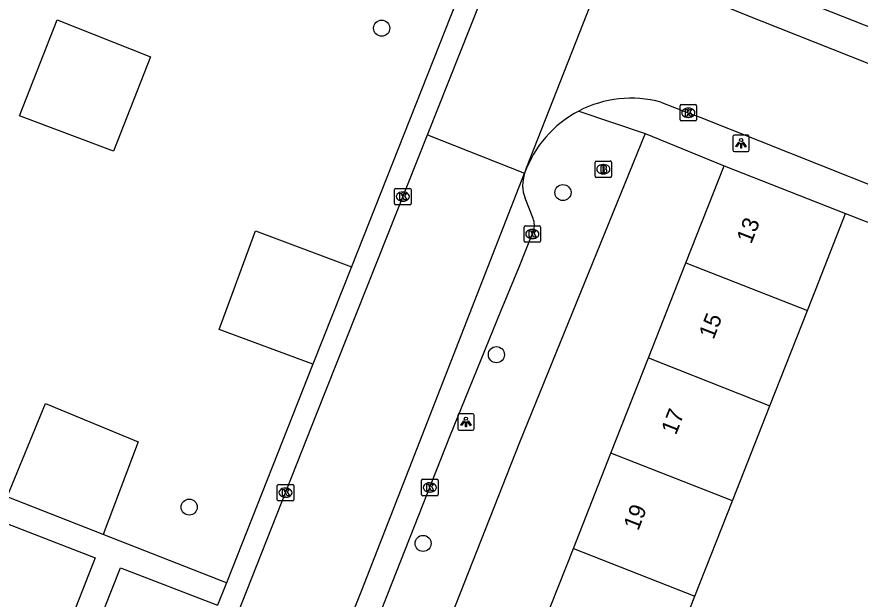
# Model space of a CAD drawing. Extents: x 159822 to 160765, y 380693 to 381634.
# Drawn here: x 160286.1 to 160337.3, y 381290.8 to 381326.1 of the extents above; entities that cross this region are included whole.
import ezdxf

# ---------------------------------------------------------------- set-up
doc = ezdxf.new("R2010")
doc.units = 0
for name, color, linetype in [('IMGEO_Boom', 7, 'Continuous'), ('IMGEO_Brandkraan', 7, 'Continuous'), ('IMGEO_Groenvoorziening', 7, 'Continuous'), ('IMGEO_Kolk', 7, 'Continuous'), ('IMGEO_Lichtpunt', 7, 'Continuous'), ('IMGEO_Pand', 7, 'Continuous'), ('IMGEO_Pand_nummerreeks', 7, 'Continuous'), ('IMGEO_Rijbaan_lokaal_open', 7, 'Continuous'), ('IMGEO_Voetpad_open', 7, 'Continuous')]:
    doc.layers.add(name, color=color, linetype=linetype)

msp = doc.modelspace()

# ---------------------------------------------------------------- linework, layer by layer
at = {"layer": 'IMGEO_Boom'}
for centre in [(160308.27, 381325.46), (160319.272, 381315.474), (160315.234, 381305.627), (160296.589, 381296.368), (160310.784, 381294.164)]:
    msp.add_circle(centre, 0.489, dxfattribs=at)
at = {"layer": 'IMGEO_Brandkraan'}
for p, q in [((160321.22, 381316.466), (160321.22, 381317.318)), ((160321.295, 381317.392), (160322.147, 381317.392)), ((160321.708, 381317.172), (160321.733, 381317.172)), ((160322.221, 381317.318), (160322.221, 381316.466)), ((160321.731, 381316.612), (160321.706, 381316.612)), ((160322.147, 381316.392), (160321.295, 381316.392))]:
    msp.add_line(p, q, dxfattribs=at)
for points in [[(160321.22, 381316.466), (160321.22, 381317.318)], [(160321.295, 381317.392), (160322.147, 381317.392)], [(160321.568, 381317.092), (160321.568, 381316.692), (160321.781, 381316.692)], [(160321.799, 381317.092), (160321.568, 381317.092)], [(160321.747, 381317.011), (160321.693, 381317.011), (160321.693, 381316.935)], [(160322.221, 381317.318), (160322.221, 381316.466)], [(160321.693, 381316.935), (160321.746, 381316.935)], [(160321.755, 381316.859), (160321.693, 381316.859), (160321.693, 381316.778)], [(160321.693, 381316.778), (160321.755, 381316.778)], [(160322.147, 381316.392), (160321.295, 381316.392)]]:
    msp.add_lwpolyline(points, dxfattribs=at)
for centre, radius, start, end in [((160321.297, 381317.316), 0.0765, 91.552, 178.448), ((160321.297, 381317.316), 0.0765, 91.552, 178.448), ((160321.748, 381316.973), 0.0379, 267.8285, 90.9355), ((160321.803, 381316.947), 0.145, 59.4692, 91.5367), ((160321.828, 381316.994), 0.0922, 285.5137, 58.1501), ((160322.145, 381317.316), 0.0765, 1.552, 88.448), ((160322.145, 381317.316), 0.0765, 1.552, 88.448), ((160321.297, 381316.468), 0.0765, 181.552, 268.448), ((160321.297, 381316.468), 0.0765, 181.552, 268.448), ((160321.756, 381316.818), 0.0404, 269.8759, 90.5077), ((160321.787, 381316.943), 0.251, 268.6676, 293.5347), ((160321.833, 381316.802), 0.105, 301.3115, 78.989), ((160322.145, 381316.468), 0.0765, 271.552, 358.448), ((160322.145, 381316.468), 0.0765, 271.552, 358.448)]:
    msp.add_arc(centre, radius, start, end, dxfattribs=at)
for centre, major_axis, ratio, start_param, end_param in [((160321.707, 381316.892), (-0.387, 0.002), 0.722429, 4.712389, 7.853982), ((160321.732, 381316.892), (-0.39, 0.002), 0.717154, 1.570796, 4.712389)]:
    msp.add_ellipse(centre, major_axis=major_axis, ratio=ratio, start_param=start_param, end_param=end_param, dxfattribs=at)
at = {"layer": 'IMGEO_Groenvoorziening'}
for points in [[(160291.992, 381317.994), (160286.283, 381320.136), (160288.576, 381325.961), (160294.247, 381323.73), (160291.992, 381317.994)], [(160304.091, 381305.049), (160298.398, 381307.165), (160300.615, 381313.142), (160306.429, 381310.967)], [(160285.55, 381296.997), (160287.869, 381302.661), (160293.501, 381300.328), (160291.365, 381294.711)]]:
    msp.add_lwpolyline(points, dxfattribs=at)
at = {"layer": 'IMGEO_Kolk'}
for p, q in [((160326.38, 381319.898), (160326.38, 381320.75)), ((160326.455, 381320.824), (160327.307, 381320.824)), ((160326.868, 381320.604), (160326.893, 381320.604)), ((160327.381, 381320.75), (160327.381, 381319.898)), ((160326.891, 381320.044), (160326.866, 381320.044)), ((160327.307, 381319.824), (160326.455, 381319.824)), ((160309.056, 381314.802), (160309.056, 381315.654)), ((160309.131, 381315.728), (160309.983, 381315.728)), ((160309.544, 381315.508), (160309.569, 381315.508)), ((160310.057, 381315.654), (160310.057, 381314.802)), ((160309.567, 381314.948), (160309.542, 381314.948)), ((160309.983, 381314.728), (160309.131, 381314.728)), ((160316.91, 381312.53), (160316.91, 381313.382)), ((160316.985, 381313.456), (160317.837, 381313.456)), ((160317.911, 381313.382), (160317.911, 381312.53)), ((160317.398, 381313.236), (160317.423, 381313.236)), ((160317.837, 381312.456), (160316.985, 381312.456)), ((160317.421, 381312.676), (160317.396, 381312.676)), ((160310.769, 381298.062), (160311.621, 381298.062)), ((160301.936, 381296.819), (160301.936, 381297.671)), ((160302.011, 381297.745), (160302.863, 381297.745)), ((160302.424, 381297.525), (160302.449, 381297.525)), ((160302.937, 381297.671), (160302.937, 381296.819)), ((160310.694, 381297.136), (160310.694, 381297.988)), ((160311.182, 381297.842), (160311.207, 381297.842)), ((160311.695, 381297.988), (160311.695, 381297.136)), ((160311.621, 381297.062), (160310.769, 381297.062)), ((160311.205, 381297.282), (160311.18, 381297.282)), ((160302.863, 381296.745), (160302.011, 381296.745)), ((160302.447, 381296.965), (160302.422, 381296.965))]:
    msp.add_line(p, q, dxfattribs=at)
for points in [[(160326.38, 381319.898), (160326.38, 381320.75)], [(160326.455, 381320.824), (160327.307, 381320.824)], [(160326.701, 381320.524), (160326.824, 381320.524), (160326.824, 381320.373), (160326.954, 381320.524), (160327.118, 381320.524), (160326.972, 381320.373), (160327.125, 381320.124), (160326.973, 381320.124), (160326.888, 381320.288), (160326.824, 381320.221), (160326.824, 381320.124), (160326.701, 381320.124), (160326.701, 381320.524)], [(160327.381, 381320.75), (160327.381, 381319.898)], [(160327.307, 381319.824), (160326.455, 381319.824)], [(160309.056, 381314.802), (160309.056, 381315.654)], [(160309.131, 381315.728), (160309.983, 381315.728)], [(160309.377, 381315.428), (160309.5, 381315.428), (160309.5, 381315.277), (160309.63, 381315.428), (160309.794, 381315.428), (160309.648, 381315.277), (160309.801, 381315.028), (160309.649, 381315.028), (160309.564, 381315.192), (160309.5, 381315.125), (160309.5, 381315.028), (160309.377, 381315.028), (160309.377, 381315.428)], [(160310.057, 381315.654), (160310.057, 381314.802)], [(160309.983, 381314.728), (160309.131, 381314.728)], [(160316.91, 381312.53), (160316.91, 381313.382)], [(160316.985, 381313.456), (160317.837, 381313.456)], [(160317.911, 381313.382), (160317.911, 381312.53)], [(160317.231, 381313.156), (160317.354, 381313.156), (160317.354, 381313.005), (160317.484, 381313.156), (160317.648, 381313.156), (160317.502, 381313.005), (160317.655, 381312.756), (160317.503, 381312.756), (160317.418, 381312.92), (160317.354, 381312.853), (160317.354, 381312.756), (160317.231, 381312.756), (160317.231, 381313.156)], [(160317.837, 381312.456), (160316.985, 381312.456)], [(160310.769, 381298.062), (160311.621, 381298.062)], [(160301.936, 381296.819), (160301.936, 381297.671)], [(160302.011, 381297.745), (160302.863, 381297.745)], [(160302.937, 381297.671), (160302.937, 381296.819)], [(160310.694, 381297.136), (160310.694, 381297.988)], [(160311.015, 381297.762), (160311.138, 381297.762), (160311.138, 381297.611), (160311.268, 381297.762), (160311.432, 381297.762), (160311.286, 381297.611), (160311.439, 381297.362), (160311.287, 381297.362), (160311.202, 381297.526), (160311.138, 381297.459), (160311.138, 381297.362), (160311.015, 381297.362), (160311.015, 381297.762)], [(160311.695, 381297.988), (160311.695, 381297.136)], [(160302.257, 381297.445), (160302.38, 381297.445), (160302.38, 381297.294), (160302.51, 381297.445), (160302.674, 381297.445), (160302.528, 381297.294), (160302.681, 381297.045), (160302.529, 381297.045), (160302.444, 381297.209), (160302.38, 381297.142), (160302.38, 381297.045), (160302.257, 381297.045), (160302.257, 381297.445)], [(160311.621, 381297.062), (160310.769, 381297.062)], [(160302.863, 381296.745), (160302.011, 381296.745)]]:
    msp.add_lwpolyline(points, dxfattribs=at)
for centre, start, end in [((160326.457, 381320.748), 91.552, 178.448), ((160326.457, 381320.748), 91.552, 178.448), ((160327.305, 381320.748), 1.552, 88.448), ((160327.305, 381320.748), 1.552, 88.448), ((160326.457, 381319.9), 181.552, 268.448), ((160326.457, 381319.9), 181.552, 268.448), ((160327.305, 381319.9), 271.552, 358.448), ((160327.305, 381319.9), 271.552, 358.448), ((160309.133, 381315.652), 91.552, 178.448), ((160309.133, 381315.652), 91.552, 178.448), ((160309.981, 381315.652), 1.552, 88.448), ((160309.981, 381315.652), 1.552, 88.448), ((160309.133, 381314.804), 181.552, 268.448), ((160309.133, 381314.804), 181.552, 268.448), ((160309.981, 381314.804), 271.552, 358.448), ((160309.981, 381314.804), 271.552, 358.448), ((160316.987, 381313.38), 91.552, 178.448), ((160316.987, 381313.38), 91.552, 178.448), ((160317.835, 381313.38), 1.552, 88.448), ((160317.835, 381313.38), 1.552, 88.448), ((160316.987, 381312.532), 181.552, 268.448), ((160316.987, 381312.532), 181.552, 268.448), ((160317.835, 381312.532), 271.552, 358.448), ((160317.835, 381312.532), 271.552, 358.448), ((160310.771, 381297.986), 91.552, 178.448), ((160310.771, 381297.986), 91.552, 178.448), ((160311.619, 381297.986), 1.552, 88.448), ((160311.619, 381297.986), 1.552, 88.448), ((160302.013, 381297.669), 91.552, 178.448), ((160302.013, 381297.669), 91.552, 178.448), ((160302.861, 381297.669), 1.552, 88.448), ((160302.861, 381297.669), 1.552, 88.448), ((160310.771, 381297.138), 181.552, 268.448), ((160310.771, 381297.138), 181.552, 268.448), ((160311.619, 381297.138), 271.552, 358.448), ((160311.619, 381297.138), 271.552, 358.448), ((160302.013, 381296.821), 181.552, 268.448), ((160302.013, 381296.821), 181.552, 268.448), ((160302.861, 381296.821), 271.552, 358.448), ((160302.861, 381296.821), 271.552, 358.448)]:
    msp.add_arc(centre, 0.0765, start, end, dxfattribs=at)
for centre, major_axis, ratio, start_param, end_param in [((160326.867, 381320.324), (-0.387, 0.002), 0.722429, 4.712389, 7.853982), ((160326.892, 381320.324), (-0.39, 0.002), 0.717154, 1.570796, 4.712389), ((160309.543, 381315.228), (-0.387, 0.002), 0.722429, 4.712389, 7.853982), ((160309.568, 381315.228), (-0.39, 0.002), 0.717154, 1.570796, 4.712389), ((160317.397, 381312.956), (-0.387, 0.002), 0.722429, 4.712389, 7.853982), ((160317.422, 381312.956), (-0.39, 0.002), 0.717154, 1.570796, 4.712389), ((160302.423, 381297.245), (-0.387, 0.002), 0.722429, 4.712389, 7.853982), ((160302.448, 381297.245), (-0.39, 0.002), 0.717154, 1.570796, 4.712389), ((160311.181, 381297.562), (-0.387, 0.002), 0.722429, 4.712389, 7.853982), ((160311.206, 381297.562), (-0.39, 0.002), 0.717154, 1.570796, 4.712389)]:
    msp.add_ellipse(centre, major_axis=major_axis, ratio=ratio, start_param=start_param, end_param=end_param, dxfattribs=at)
at = {"layer": 'IMGEO_Lichtpunt'}
for p, q in [((160329.582, 381318.869), (160329.582, 381318.062)), ((160329.582, 381318.869), (160329.582, 381318.062)), ((160330.484, 381318.964), (160329.676, 381318.964)), ((160330.484, 381318.964), (160329.676, 381318.964)), ((160330.578, 381318.062), (160330.578, 381318.869)), ((160330.578, 381318.062), (160330.578, 381318.869)), ((160329.676, 381317.968), (160330.484, 381317.968)), ((160329.676, 381317.968), (160330.484, 381317.968)), ((160312.887, 381301.941), (160312.887, 381301.134)), ((160312.887, 381301.941), (160312.887, 381301.134)), ((160313.789, 381302.036), (160312.981, 381302.036)), ((160313.789, 381302.036), (160312.981, 381302.036)), ((160313.883, 381301.134), (160313.883, 381301.941)), ((160313.883, 381301.134), (160313.883, 381301.941)), ((160312.981, 381301.04), (160313.789, 381301.04)), ((160312.981, 381301.04), (160313.789, 381301.04))]:
    msp.add_line(p, q, dxfattribs=at)
for points in [[(160329.956, 381318.533), (160329.995, 381318.505), (160329.807, 381318.243), (160329.769, 381318.27), (160329.956, 381318.533)], [(160330.058, 381318.485), (160330.105, 381318.485), (160330.105, 381318.163), (160330.058, 381318.163), (160330.058, 381318.485)], [(160330.168, 381318.505), (160330.206, 381318.532), (160330.393, 381318.27), (160330.354, 381318.242), (160330.168, 381318.505)], [(160313.261, 381301.605), (160313.3, 381301.577), (160313.112, 381301.315), (160313.074, 381301.342), (160313.261, 381301.605)], [(160313.473, 381301.577), (160313.511, 381301.604), (160313.698, 381301.342), (160313.659, 381301.314), (160313.473, 381301.577)], [(160313.363, 381301.557), (160313.41, 381301.557), (160313.41, 381301.235), (160313.363, 381301.235), (160313.363, 381301.557)]]:
    msp.add_lwpolyline(points, dxfattribs=at)
for centre in [(160330.081, 381318.667), (160313.386, 381301.739)]:
    msp.add_circle(centre, 0.0994, dxfattribs=at)
for centre, start, end in [((160329.676, 381318.869), 90, 180), ((160329.676, 381318.869), 90, 180), ((160330.484, 381318.869), 0, 90), ((160330.484, 381318.869), 0, 90), ((160329.676, 381318.062), 180, 270), ((160329.676, 381318.062), 180, 270), ((160330.484, 381318.062), 270, 0), ((160330.484, 381318.062), 270, 360), ((160312.981, 381301.941), 90, 180), ((160312.981, 381301.941), 90, 180), ((160313.789, 381301.941), 0, 90), ((160313.789, 381301.941), 0, 90), ((160312.981, 381301.134), 180, 270), ((160312.981, 381301.134), 180, 270), ((160313.789, 381301.134), 270, 0), ((160313.789, 381301.134), 270, 360)]:
    msp.add_arc(centre, 0.0946, start, end, dxfattribs=at)
at = {"layer": 'IMGEO_Pand'}
for points in [[(160326.734, 381311.206), (160329.054, 381317.099)], [(160329.054, 381317.099), (160336.425, 381314.197)], [(160334.107, 381308.308), (160334.594, 381309.545), (160336.425, 381314.197)], [(160324.459, 381305.426), (160326.734, 381311.206)], [(160326.734, 381311.206), (160334.107, 381308.308)], [(160331.832, 381302.528), (160334.107, 381308.308)], [(160322.183, 381299.644), (160324.459, 381305.426)], [(160324.459, 381305.426), (160331.832, 381302.528)], [(160329.556, 381296.746), (160331.832, 381302.528)], [(160319.908, 381293.863), (160322.183, 381299.644)], [(160329.556, 381296.746), (160322.183, 381299.644)], [(160327.28, 381290.965), (160329.556, 381296.746)], [(160317.632, 381288.082), (160319.908, 381293.863)], [(160319.908, 381293.863), (160327.28, 381290.965)], [(160325.004, 381285.183), (160327.28, 381290.965)]]:
    msp.add_lwpolyline(points, dxfattribs=at)
at = {"layer": 'IMGEO_Rijbaan_lokaal_open'}
for points in [[(160311.054, 381318.986), (160324.621, 381353.178), (160325.632, 381355.733)], [(160324.406, 381335.726), (160317.046, 381316.965), (160316.946, 381316.648)], [(160341.019, 381322.049), (160330.297, 381326.294), (160328.162, 381327.153)], [(160325.214, 381320.964), (160326.881, 381320.324), (160327.531, 381320.079), (160338.529, 381315.693)], [(160281.212, 381243.47), (160283.79, 381250), (160304.324, 381302.023), (160311.054, 381318.986)], [(160311.054, 381318.986), (160316.946, 381316.648)], [(160275.014, 381208.821), (160281.271, 381226.443), (160299.09, 381271.369), (160307.058, 381291.325), (160316.946, 381316.648)]]:
    msp.add_lwpolyline(points, dxfattribs=at)
for centre, radius, start, end in [((160323.407, 381314.347), 6.86, 74.7243, 117.5595), ((160323.406, 381314.35), 6.856, 117.5646, 160.4165)]:
    msp.add_arc(centre, radius, start, end, dxfattribs=at)
at = {"layer": 'IMGEO_Voetpad_open'}
for points in [[(160327.681, 381364.751), (160306.429, 381310.967)], [(160328.314, 381329.328), (160354.702, 381318.907)], [(160320.233, 381320.428), (160324.255, 381319.059)], [(160324.255, 381319.059), (160316.635, 381300.299), (160303.457, 381266.825)], [(160324.255, 381319.059), (160329.054, 381317.099)], [(160317.46, 381313.909), (160316.971, 381315.129)], [(160336.425, 381314.197), (160346.998, 381310.078)], [(160278.579, 381214.023), (160280.449, 381219.18), (160283.742, 381227.747), (160288.666, 381240.388), (160288.992, 381241.225), (160292.45, 381250), (160312.413, 381300.657), (160315.493, 381308.263), (160316.641, 381310.994), (160317.409, 381312.956), (160317.479, 381313.129)], [(160306.429, 381310.967), (160304.091, 381305.049)], [(160304.091, 381305.049), (160298.844, 381291.771)], [(160291.365, 381294.711), (160285.55, 381296.997)], [(160282.721, 381289.567), (160285.071, 381295.529), (160290.879, 381293.28), (160288.542, 381287.289), (160282.721, 381289.567)], [(160298.844, 381291.771), (160291.365, 381294.711)], [(160295.93, 381284.397), (160290.056, 381286.696), (160292.419, 381292.683), (160298.304, 381290.405)], [(160298.844, 381291.771), (160298.304, 381290.405)]]:
    msp.add_lwpolyline(points, dxfattribs=at)
for centre, radius, start, end in [((160319.003, 381315.922), 2.181, 160.565, 201.3208), ((160316.426, 381313.494), 1.114, 340.9001, 21.8907)]:
    msp.add_arc(centre, radius, start, end, dxfattribs=at)

# ---------------------------------------------------------------- texts
at = {"layer": 'IMGEO_Pand_nummerreeks'}
for s, p in [('13', (160330.695, 381312.311)), ('15', (160328.409, 381306.505)), ('17', (160326.124, 381300.699)), ('19', (160323.838, 381294.893))]:
    msp.add_text(s, height=1, rotation=68.5137, dxfattribs=at).set_placement(p)

doc.saveas('drawing.dxf')
